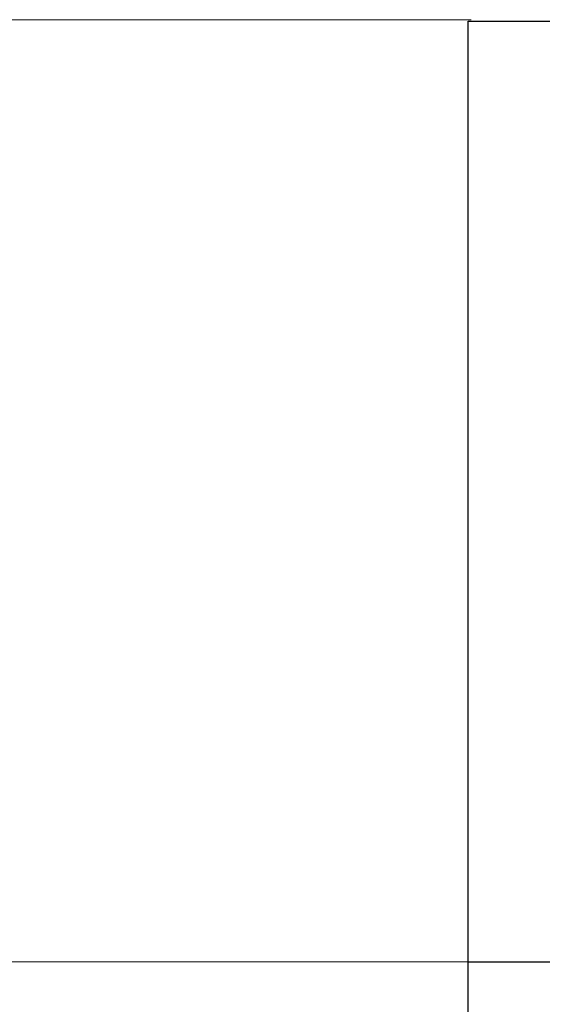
# Model space of a CAD drawing. Header units: millimetres. Extents: x -1114 to 1396, y -630 to 631.
# Tile 771 of 780: x 895 to 1062, y 316 to 631. Entities that reach past the tile are written whole.
import ezdxf

# ---------------------------------------------------------------- set-up
doc = ezdxf.new("R2010")
doc.units = ezdxf.units.MM
doc.header["$MEASUREMENT"] = 0

msp = doc.modelspace()

# ---------------------------------------------------------------- linework, layer by layer
msp.add_line((1037.9959, 329.1401), (1396.2181, 329.1401))
msp.add_lwpolyline([(1037.9959, 630.2765), (1396.2181, 630.2765), (1396.2181, -629.7647), (1037.9959, -629.7647)], close=True)
at = {"lineweight": 18}
msp.add_open_spline([(1038.9843, -629.7647), (1038.9843, -629.7647), (-1111.4882, -629.7647), (-1111.4882, -629.7647), (-1111.4882, -629.7647), (-1111.4882, -629.7647), (-1111.4882, 630.7883), (-1111.4882, 630.7883), (-1111.4882, 630.7883), (-1111.4882, 630.7883), (1038.9843, 630.7883), (1038.9843, 630.7883)], degree=3, knots=[0, 0, 0, 0, 0.33333333, 0.33333333, 0.33333333, 0.33333333, 0.66666667, 0.66666667, 0.66666667, 0.66666667, 1, 1, 1, 1], dxfattribs=at)
for points in [[(1037.9959, 630.2765), (1037.9959, 630.2765), (1037.9959, -630.2765), (1037.9959, -630.2765)], [(-1112.4766, 329.1401), (-1112.4766, 329.1401), (1037.9959, 329.1401), (1037.9959, 329.1401)]]:
    msp.add_open_spline(points, degree=3, dxfattribs=at)

doc.saveas('drawing.dxf')
